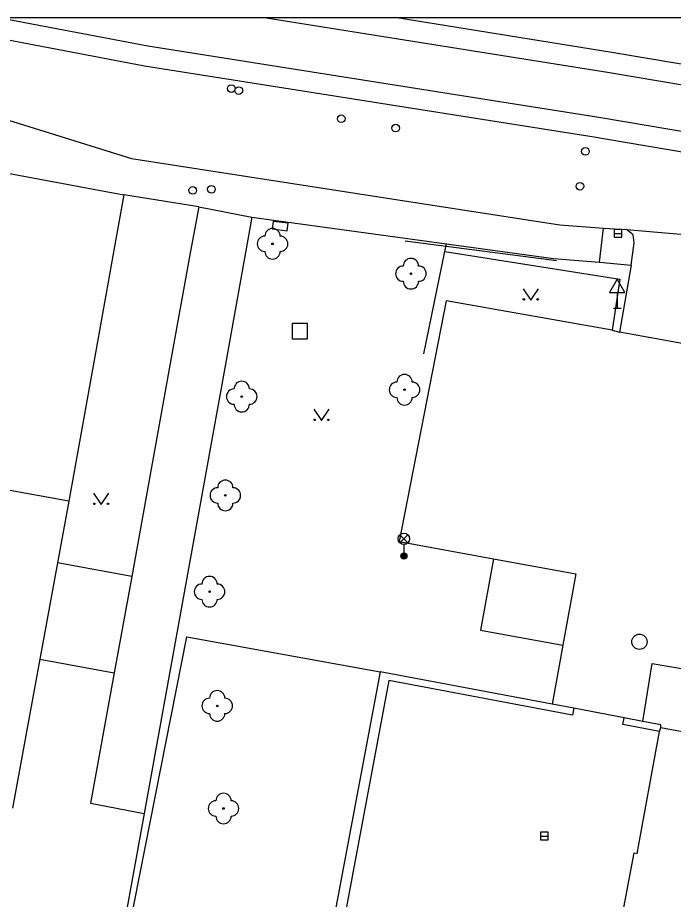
# Model space of a CAD drawing. Extents: x -600309 to -598967, y -1161267 to -1160292.
# Drawn here: x -599079.6 to -599036.8, y -1160349.9 to -1160292.3 of the extents above; entities that cross this region are included whole.
import ezdxf

# ---------------------------------------------------------------- set-up
doc = ezdxf.new("R2010")
doc.units = 0
for name, color, linetype in [('Level 10', 7, 'Continuous'), ('Level 11', 7, 'Continuous'), ('Level 13', 7, 'Continuous'), ('Level 22', 7, 'Continuous'), ('Level 24', 7, 'Continuous'), ('Level 26', 7, 'Continuous'), ('Level 27', 7, 'Continuous'), ('Level 28', 7, 'Continuous'), ('Level 31', 7, 'Continuous'), ('Level 33', 7, 'Continuous'), ('Level 34', 7, 'Continuous'), ('Level 36', 7, 'Continuous'), ('Level 5', 7, 'Continuous'), ('Level 7', 7, 'Continuous'), ('Level 8', 7, 'Continuous'), ('Level 9', 7, 'Continuous'), ('Vrstva 63', 7, 'Continuous')]:
    doc.layers.add(name, color=color, linetype=linetype)

msp = doc.modelspace()

# ---------------------------------------------------------------- linework, layer by layer
at = {"layer": 'Level 10'}
for points in [[(-599104.6467, -1160292.3474), (-599099.71, -1160293.35), (-599096.01, -1160294.12), (-599072.17, -1160301.55)], [(-599072.17, -1160301.55), (-599053.2118, -1160304.4927), (-599044.21, -1160305.89), (-599041.36, -1160306.1)], [(-599041.36, -1160306.1), (-599039.85, -1160306.18)], [(-599039.85, -1160306.18), (-599033.01, -1160306.77)]]:
    msp.add_lwpolyline(points, dxfattribs=at)
at = {"layer": 'Level 11'}
for points in [[(-598967.1085, -1160313.4399), (-598968.7199, -1160313.14), (-598996.32, -1160307.89), (-598997.392, -1160307.7084), (-599041.2327, -1160300.2829), (-599041.84, -1160300.18), (-599071.32, -1160295.51), (-599088.0071, -1160292.3474)], [(-598994.51, -1160302.42), (-599040.81, -1160294.62), (-599054.9776, -1160292.3474)], [(-599067.79, -1160304.7), (-599072.67, -1160303.93)], [(-599067.79, -1160304.7), (-599068.32, -1160307.6)], [(-599067.79, -1160304.7), (-599064.32, -1160305.39)], [(-599064.32, -1160305.39), (-599066.0503, -1160314.972), (-599071.35, -1160344.32)], [(-599064.32, -1160305.39), (-599051.6, -1160307.12), (-599044.63, -1160308.07)], [(-599041.62, -1160308.31), (-599041.36, -1160306.1)], [(-599039.35, -1160307.06), (-599039.43, -1160306.54), (-599039.85, -1160306.18)], [(-599051.71, -1160307.63), (-599051.6, -1160307.12)], [(-599039.56, -1160308.52), (-599039.35, -1160307.06)], [(-599068.32, -1160307.6), (-599069.54, -1160314.33), (-599072.16, -1160328.84), (-599073.3, -1160335.13), (-599074.85, -1160343.66), (-599071.35, -1160344.32)], [(-599044.63, -1160308.07), (-599041.62, -1160308.31)], [(-599041.62, -1160308.31), (-599039.56, -1160308.52)], [(-599039.56, -1160308.52), (-599040.31, -1160312.88)], [(-599040.8, -1160312.77), (-599051.64, -1160310.84), (-599054.69, -1160326.57), (-599048.53, -1160327.69), (-599043.17, -1160328.67), (-599044.01, -1160333.34), (-599044.7, -1160337.19)], [(-599072.16, -1160328.84), (-599077.01, -1160327.96)], [(-599048.53, -1160327.69), (-599049.38, -1160332.36), (-599044.01, -1160333.34)], [(-599038.79, -1160338.31), (-599038.18, -1160334.53), (-599033.19, -1160335.39), (-599032.13, -1160330.62), (-599009.92, -1160334.6599), (-599010.28, -1160336.45)], [(-599078.16, -1160334.24), (-599073.3, -1160335.13)], [(-599055.93, -1160335.07), (-599061.48, -1160364.6)], [(-599044.7, -1160337.19), (-599055.93, -1160335.07)], [(-599043.3, -1160337.45), (-599043.39, -1160337.9), (-599055.37, -1160335.63), (-599060.73, -1160364.26), (-599052.85, -1160365.9), (-599053.96, -1160371.37), (-599050.08, -1160372.14), (-599049.71, -1160370.25), (-599043.93, -1160371.17)], [(-599043.3, -1160337.45), (-599044.7, -1160337.19)], [(-599037.7, -1160338.9699), (-599040.1, -1160338.52), (-599040.01, -1160338.08)], [(-599038.79, -1160338.31), (-599040.01, -1160338.08)], [(-599037.62, -1160338.53), (-599038.79, -1160338.31)], [(-599037.61, -1160338.7), (-599037.62, -1160338.53)], [(-599071.35, -1160344.32), (-599077.08, -1160375.89)]]:
    msp.add_lwpolyline(points, dxfattribs=at)
at = {"layer": 'Level 13'}
for points in [[(-599080.88, -1160292.3474), (-599071.11, -1160294.19), (-599041.67, -1160298.84), (-598995.68, -1160306.63), (-598968.6599, -1160311.77), (-598967.1085, -1160312.0608)], [(-598967.1085, -1160309.0385), (-598968.17, -1160308.84), (-598994.93, -1160303.73), (-599041.09, -1160295.92), (-599063.6551, -1160292.3474)]]:
    msp.add_lwpolyline(points, dxfattribs=at)
at = {"layer": 'Level 22'}
for centre in [(-599062.9699, -1160307.12), (-599053.93, -1160309.07), (-599054.35, -1160316.65), (-599064.98, -1160317.1), (-599066.05, -1160323.55), (-599067.08, -1160329.84), (-599066.58, -1160337.3), (-599066.17, -1160344)]:
    msp.add_circle(centre, 0.05, dxfattribs=at)
for centre, start, end in [((-599062.9699, -1160306.62), 0, 180), ((-599063.4699, -1160307.12), 90, 270), ((-599062.4699, -1160307.12), 270, 90), ((-599062.9699, -1160307.62), 180, 0), ((-599053.93, -1160308.57), 0, 180), ((-599054.43, -1160309.07), 90, 270), ((-599053.43, -1160309.07), 270, 90), ((-599053.93, -1160309.57), 180, 0), ((-599064.98, -1160316.6), 0, 180), ((-599054.85, -1160316.65), 90, 270), ((-599054.35, -1160316.15), 0, 180), ((-599053.85, -1160316.65), 270, 90), ((-599065.48, -1160317.1), 90, 270), ((-599064.48, -1160317.1), 270, 90), ((-599054.35, -1160317.15), 180, 0), ((-599064.98, -1160317.6), 180, 0), ((-599066.55, -1160323.55), 90, 270), ((-599066.05, -1160323.05), 0, 180), ((-599065.55, -1160323.55), 270, 90), ((-599066.05, -1160324.05), 180, 0), ((-599067.58, -1160329.84), 90, 270), ((-599067.08, -1160329.34), 0, 180), ((-599066.58, -1160329.84), 270, 90), ((-599067.08, -1160330.34), 180, 0), ((-599066.58, -1160336.8), 0, 180), ((-599067.08, -1160337.3), 90, 270), ((-599066.08, -1160337.3), 270, 90), ((-599066.58, -1160337.8), 180, 0), ((-599066.17, -1160343.5), 0, 180), ((-599066.67, -1160344), 90, 270), ((-599065.67, -1160344), 270, 90), ((-599066.17, -1160344.5), 180, 0)]:
    msp.add_arc(centre, 0.5, start, end, dxfattribs=at)
at = {"layer": 'Level 24'}
msp.add_lwpolyline([(-599062.9958, -1160306.1495), (-599062.0028, -1160306.267), (-599061.944, -1160305.7705), (-599062.937, -1160305.653)], close=True, dxfattribs=at)
at = {"layer": 'Level 26'}
msp.add_lwpolyline([(-599061.68, -1160313.32), (-599060.68, -1160313.32), (-599060.68, -1160312.32), (-599061.68, -1160312.32)], close=True, dxfattribs=at)
at = {"layer": 'Level 27'}
for p, q in [((-599040.6599, -1160306.44), (-599040.1599, -1160306.44)), ((-599045.46, -1160345.8), (-599044.96, -1160345.8))]:
    msp.add_line(p, q, dxfattribs=at)
for points in [[(-599040.6599, -1160306.69), (-599040.1599, -1160306.69), (-599040.1599, -1160306.19), (-599040.6599, -1160306.19)], [(-599045.46, -1160346.05), (-599044.96, -1160346.05), (-599044.96, -1160345.55), (-599045.46, -1160345.55)]]:
    msp.add_lwpolyline(points, close=True, dxfattribs=at)
msp.add_circle((-599039.01, -1160333.11), 0.5, dxfattribs=at)
at = {"layer": 'Level 28'}
for centre in [(-599065.6599, -1160296.98), (-599065.17, -1160297.11), (-599058.48, -1160298.95), (-599054.93, -1160299.56), (-599042.54, -1160301.08), (-599068.18, -1160303.63), (-599042.9, -1160303.36)]:
    msp.add_circle(centre, 0.25, dxfattribs=at)
at = {"layer": 'Level 31'}
msp.add_circle((-599066.96, -1160303.56), 0.25, dxfattribs=at)
at = {"layer": 'Level 33'}
for p, q in [((-599054.655, -1160326.65), (-599054.125, -1160326.12)), ((-599054.655, -1160326.12), (-599054.125, -1160326.65)), ((-599054.39, -1160326.76), (-599054.39, -1160327.51))]:
    msp.add_line(p, q, dxfattribs=at)
for centre, radius in [((-599054.39, -1160326.385), 0.375), ((-599054.39, -1160327.51), 0.2), ((-599054.39, -1160327.51), 0.1445), ((-599054.39, -1160327.51), 0.0876)]:
    msp.add_circle(centre, radius, dxfattribs=at)
at = {"layer": 'Level 34'}
for p, q in [((-599040.46, -1160310.302), (-599040.46, -1160311.32)), ((-599040.71, -1160311.32), (-599040.21, -1160311.32))]:
    msp.add_line(p, q, dxfattribs=at)
msp.add_lwpolyline([(-599040.96, -1160310.302), (-599039.96, -1160310.302), (-599040.46, -1160309.436)], close=True, dxfattribs=at)
at = {"layer": 'Level 36'}
for points in [[(-599046.61, -1160310.05), (-599046.11, -1160310.8), (-599045.61, -1160310.05)], [(-599060.27, -1160317.92), (-599059.77, -1160318.67), (-599059.27, -1160317.92)], [(-599074.6599, -1160323.4), (-599074.1599, -1160324.15), (-599073.6599, -1160323.4)]]:
    msp.add_lwpolyline(points, dxfattribs=at)
for centre in [(-599046.5602, -1160310.7498), (-599045.6608, -1160310.7498), (-599060.2202, -1160318.6198), (-599059.3208, -1160318.6198), (-599074.6101, -1160324.0998), (-599073.7107, -1160324.0998)]:
    msp.add_circle(centre, 0.05, dxfattribs=at)
at = {"layer": 'Level 5'}
for points in [[(-599083.53, -1160301.9), (-599072.67, -1160303.93)], [(-599072.67, -1160303.93), (-599073.17, -1160306.69)], [(-599073.17, -1160306.69), (-599074.3719, -1160313.38), (-599076.27, -1160323.92)], [(-599076.27, -1160323.92), (-599086.99, -1160321.98)], [(-599076.27, -1160323.92), (-599077.01, -1160327.96), (-599078.16, -1160334.24), (-599079.94, -1160343.97)], [(-599039.1599, -1160346.93), (-599037.7, -1160338.9699)], [(-599037.7, -1160338.9699), (-599037.61, -1160338.7)], [(-599037.61, -1160338.7), (-599011.68, -1160343.55)], [(-599043.87, -1160370.76), (-599039.36, -1160346.89)], [(-599039.36, -1160346.89), (-599039.1599, -1160346.93)]]:
    msp.add_lwpolyline(points, dxfattribs=at)
at = {"layer": 'Level 7'}
for points in [[(-599053.09, -1160314.31), (-599051.71, -1160307.63), (-599040.28, -1160309.43), (-599040.8, -1160312.77)], [(-599040.8, -1160312.77), (-599040.31, -1160312.88)], [(-599077.08, -1160375.89), (-599068.56, -1160332.78), (-599055.93, -1160335.07)]]:
    msp.add_lwpolyline(points, dxfattribs=at)
at = {"layer": 'Level 8'}
for points in [[(-599035.98, -1160313.67), (-599040.31, -1160312.88)], [(-599040.01, -1160338.08), (-599043.3, -1160337.45)]]:
    msp.add_lwpolyline(points, dxfattribs=at)
at = {"layer": 'Level 9'}
msp.add_lwpolyline([(-599054.31, -1160306.93), (-599044.43, -1160308.21)], dxfattribs=at)
at = {"layer": 'Vrstva 63'}
msp.add_lwpolyline([(-600308.541, -1160292.3474), (-598967.1085, -1160292.3474), (-598967.1085, -1161267.0314), (-600308.541, -1161267.0314)], close=True, dxfattribs=at)

doc.saveas('drawing.dxf')
